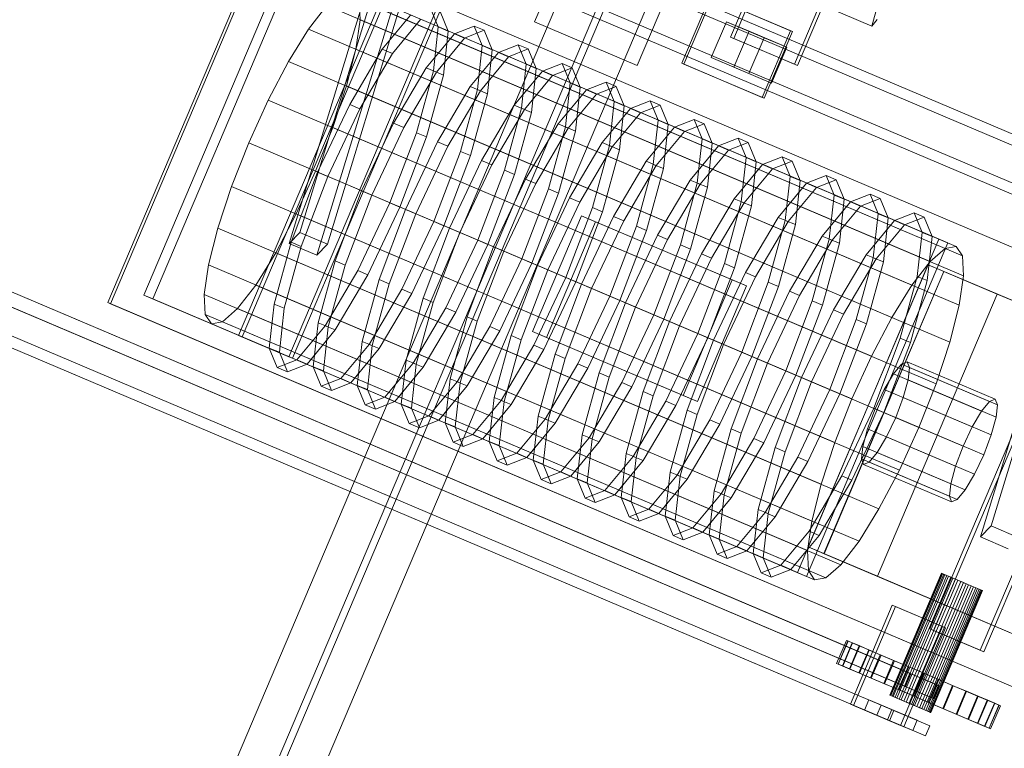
# Model space of a CAD drawing. Header units: millimetres. Extents: x -4738 to 65662, y -68080 to 6847.
# Tile 516 of 656: x 18324 to 19030, y -19393 to -18870. Entities that reach past the tile are written whole.
import ezdxf

# ---------------------------------------------------------------- set-up
doc = ezdxf.new("R2010")
doc.units = ezdxf.units.MM
doc.layers.add('superior_C10', color=7, linetype='Continuous', lineweight=0)

msp = doc.modelspace()

# ---------------------------------------------------------------- linework, layer by layer
at = {"layer": 'superior_C10'}
for p, q in [((19405.667, -17218.263), (18366.275, -19666.785)), ((19430.981, -17229.008), (18391.588, -19677.531)), ((18396.191, -19679.485), (19435.583, -17230.962)), ((18421.504, -19690.23), (19460.897, -17241.708)), ((18834.018, -18882.177), (19166.155, -18099.755)), ((19168.37, -18100.695), (18836.233, -18883.117)), ((19211.967, -18119.202), (18879.83, -18901.624)), ((18882.045, -18902.564), (19214.181, -18120.142)), ((19677.734, -19224.037), (18595.562, -18764.657)), ((19686.961, -19227.954), (18604.789, -18768.574)), ((19713.86, -19247.52), (18596.626, -18773.257)), ((19715.097, -19248.046), (18597.863, -18773.782)), ((18481.01, -19096.26), (18615.819, -18778.688)), ((18618.402, -18779.785), (18483.594, -19097.356)), ((18598.255, -18781.948), (18524.927, -19022.413)), ((19713.719, -19239.313), (18631.547, -18779.933)), ((19721.1, -19242.446), (18638.929, -18783.067)), ((18590.651, -18789.88), (18517.323, -19030.344)), ((18544.766, -19030.835), (18618.095, -18790.37)), ((18651.891, -18794.001), (18517.083, -19111.572)), ((18519.666, -19112.669), (18654.475, -18795.098)), ((18610.491, -18798.302), (18537.162, -19038.766)), ((19704.092, -19270.533), (18586.858, -18796.269)), ((18588.095, -18796.795), (19705.329, -19271.058)), ((18693.298, -18871.329), (18724.558, -18797.689)), ((18387.183, -19072.726), (18500.5, -18805.781)), ((18500.5, -18805.781), (19185.875, -19096.722)), ((19662.104, -19260.857), (18579.932, -18801.477)), ((18589.159, -18805.394), (19671.331, -19264.774)), ((18502.345, -18806.565), (18389.028, -19073.509)), ((19187.72, -19097.505), (18502.345, -18806.565)), ((19698.089, -19276.132), (18615.917, -18816.753)), ((18623.299, -18819.886), (19705.47, -19279.266)), ((18412.925, -19067.358), (18514.52, -18828.029)), ((18520.979, -18830.77), (18419.384, -19070.1)), ((18514.52, -18828.029), (18983.461, -19027.093)), ((18989.92, -19029.835), (18520.979, -18830.77)), ((18798.198, -18828.949), (18766.938, -18902.588)), ((18987.934, -19033.804), (18555.065, -18850.052)), ((18995.874, -19032.362), (18563.005, -18848.61)), ((18568.195, -18869.734), (18567.483, -18855.324)), ((19000.352, -19039.075), (18567.483, -18855.324)), ((18798.959, -18900.972), (18819.278, -18853.106)), ((18820.754, -18853.733), (18800.435, -18901.599)), ((18819.278, -18853.106), (18876.994, -18877.606)), ((18878.47, -18878.233), (18820.754, -18853.733)), ((18544.205, -18859.551), (18531.163, -18876.458)), ((18977.073, -19043.302), (18544.205, -18859.551)), ((18624.211, -18874.904), (18618.472, -18860.858)), ((18935.328, -18874.277), (18892.062, -18855.854)), ((18604.381, -18866.487), (18584.083, -18890.934)), ((18625.687, -18863.92), (18631.426, -18877.967)), ((18938.339, -18863.096), (18935.328, -18874.277)), ((18531.163, -18876.458), (18516.831, -18899.623)), ((18964.032, -19060.21), (18531.163, -18876.458)), ((18565.091, -18890.86), (18568.195, -18869.734)), ((19001.063, -19053.486), (18568.195, -18869.734)), ((18591.298, -18893.996), (18611.596, -18869.549)), ((18620.724, -18906.488), (18624.211, -18874.904)), ((18631.426, -18877.967), (18624.211, -18874.904)), ((18650.035, -18874.256), (18635.944, -18879.885)), ((18655.774, -18888.303), (18650.035, -18874.256)), ((18657.25, -18877.319), (18650.035, -18874.256)), ((18766.938, -18902.588), (18693.298, -18871.329)), ((18820.086, -18896.904), (18831.027, -18871.13)), ((18831.027, -18871.13), (18858.081, -18882.614)), ((18831.027, -18871.13), (18847.283, -18878.031)), ((18935.328, -18874.277), (18939.087, -18869.641)), ((18635.944, -18879.885), (18615.646, -18904.332)), ((18622.861, -18907.395), (18643.159, -18882.948)), ((18631.426, -18877.967), (18627.939, -18909.55)), ((18643.159, -18882.948), (18635.944, -18879.885)), ((18643.159, -18882.948), (18657.25, -18877.319)), ((18657.25, -18877.319), (18662.989, -18891.365)), ((18879.83, -18901.624), (18834.018, -18882.177)), ((18836.233, -18883.117), (18834.018, -18882.177)), ((18836.233, -18883.117), (18882.045, -18902.564)), ((18847.283, -18878.031), (18836.342, -18903.805)), ((18858.081, -18882.614), (18847.14, -18908.388)), ((18874.337, -18889.515), (18847.283, -18878.031)), ((18876.994, -18877.606), (18856.675, -18925.472)), ((18874.337, -18889.515), (18858.081, -18882.614)), ((18858.151, -18926.099), (18878.47, -18878.233)), ((18878.47, -18878.233), (18876.994, -18877.606)), ((18652.288, -18919.886), (18655.774, -18888.303)), ((18662.989, -18891.365), (18655.774, -18888.303)), ((18681.599, -18887.655), (18667.508, -18893.284)), ((18687.338, -18901.701), (18681.599, -18887.655)), ((18688.813, -18890.717), (18681.599, -18887.655)), ((18863.396, -18915.289), (18874.337, -18889.515)), ((18558.382, -18917.262), (18565.091, -18890.86)), ((18584.083, -18890.934), (18560.668, -18930.477)), ((18997.959, -19074.612), (18565.091, -18890.86)), ((18567.883, -18933.54), (18591.298, -18893.996)), ((18591.298, -18893.996), (18584.083, -18890.934)), ((18667.508, -18893.284), (18647.21, -18917.731)), ((18654.424, -18920.793), (18674.722, -18896.346)), ((18662.989, -18891.365), (18659.502, -18922.949)), ((18674.722, -18896.346), (18667.508, -18893.284)), ((18674.722, -18896.346), (18688.813, -18890.717)), ((18688.813, -18890.717), (18694.552, -18904.764)), ((18847.14, -18908.388), (18820.086, -18896.904)), ((18836.342, -18903.805), (18820.086, -18896.904)), ((18516.831, -18899.623), (18502.183, -18927.467)), ((18949.699, -19083.375), (18516.831, -18899.623)), ((18615.646, -18904.332), (18592.232, -18943.876)), ((18622.861, -18907.395), (18615.646, -18904.332)), ((18683.851, -18933.285), (18687.338, -18901.701)), ((18694.552, -18904.764), (18687.338, -18901.701)), ((18694.552, -18904.764), (18691.065, -18936.347)), ((18713.162, -18901.053), (18699.071, -18906.682)), ((18706.286, -18909.745), (18720.377, -18904.116)), ((18718.901, -18915.1), (18713.162, -18901.053)), ((18720.377, -18904.116), (18713.162, -18901.053)), ((18720.377, -18904.116), (18726.116, -18918.163)), ((18856.675, -18925.472), (18798.959, -18900.972)), ((18800.435, -18901.599), (18798.959, -18900.972)), ((18800.435, -18901.599), (18858.151, -18926.099)), ((18836.342, -18903.805), (18863.396, -18915.289)), ((18879.83, -18901.624), (18882.045, -18902.564)), ((18599.446, -18946.938), (18622.861, -18907.395)), ((18608.542, -18950.8), (18620.724, -18906.488)), ((18627.939, -18909.55), (18615.757, -18953.862)), ((18627.939, -18909.55), (18620.724, -18906.488)), ((18699.071, -18906.682), (18678.773, -18931.129)), ((18685.988, -18934.192), (18706.286, -18909.745)), ((18706.286, -18909.745), (18699.071, -18906.682)), ((18847.14, -18908.388), (18863.396, -18915.289)), ((18548.528, -18947.14), (18558.382, -18917.262)), ((18991.251, -19101.014), (18558.382, -18917.262)), ((18647.21, -18917.731), (18623.795, -18957.274)), ((18654.424, -18920.793), (18647.21, -18917.731)), ((18715.414, -18946.683), (18718.901, -18915.1)), ((18726.116, -18918.163), (18718.901, -18915.1)), ((18726.116, -18918.163), (18722.629, -18949.746)), ((18744.725, -18914.452), (18730.634, -18920.081)), ((18737.849, -18923.143), (18751.94, -18917.515)), ((18750.464, -18928.499), (18744.725, -18914.452)), ((18751.94, -18917.515), (18744.725, -18914.452)), ((18751.94, -18917.515), (18757.679, -18931.561)), ((18631.01, -18960.337), (18654.424, -18920.793)), ((18640.106, -18964.198), (18652.288, -18919.886)), ((18659.502, -18922.949), (18647.32, -18967.261)), ((18659.502, -18922.949), (18652.288, -18919.886)), ((18730.634, -18920.081), (18710.336, -18944.528)), ((18717.551, -18947.59), (18737.849, -18923.143)), ((18737.849, -18923.143), (18730.634, -18920.081)), ((18856.675, -18925.472), (18858.151, -18926.099)), ((18502.183, -18927.467), (18488.218, -18958.091)), ((18935.051, -19111.219), (18502.183, -18927.467)), ((18560.668, -18930.477), (18537.702, -18979.097)), ((18567.883, -18933.54), (18560.668, -18930.477)), ((18678.773, -18931.129), (18655.358, -18970.673)), ((18685.988, -18934.192), (18678.773, -18931.129)), ((18746.978, -18960.082), (18750.464, -18928.499)), ((18757.679, -18931.561), (18750.464, -18928.499)), ((18757.679, -18931.561), (18754.192, -18963.145)), ((18776.289, -18927.851), (18762.198, -18933.479)), ((18769.412, -18936.542), (18783.503, -18930.913)), ((18782.028, -18941.897), (18776.289, -18927.851)), ((18783.503, -18930.913), (18776.289, -18927.851)), ((18783.503, -18930.913), (18789.242, -18944.96)), ((18544.916, -18982.16), (18567.883, -18933.54)), ((18662.573, -18973.735), (18685.988, -18934.192)), ((18671.669, -18977.597), (18683.851, -18933.285)), ((18691.065, -18936.347), (18678.884, -18980.659)), ((18691.065, -18936.347), (18683.851, -18933.285)), ((18762.198, -18933.479), (18741.9, -18957.926)), ((18749.114, -18960.989), (18769.412, -18936.542)), ((18769.412, -18936.542), (18762.198, -18933.479)), ((18536.198, -18978.459), (18548.528, -18947.14)), ((18981.396, -19130.892), (18548.528, -18947.14)), ((18592.232, -18943.876), (18569.265, -18992.496)), ((18576.48, -18995.558), (18599.446, -18946.938)), ((18599.446, -18946.938), (18592.232, -18943.876)), ((18710.336, -18944.528), (18686.922, -18984.071)), ((18703.232, -18990.995), (18715.414, -18946.683)), ((18717.551, -18947.59), (18710.336, -18944.528)), ((18722.629, -18949.746), (18715.414, -18946.683)), ((18793.761, -18946.878), (18773.463, -18971.325)), ((18778.541, -18973.481), (18782.028, -18941.897)), ((18789.242, -18944.96), (18782.028, -18941.897)), ((18789.242, -18944.96), (18785.755, -18976.543)), ((18807.852, -18941.249), (18793.761, -18946.878)), ((18800.976, -18949.94), (18793.761, -18946.878)), ((18800.976, -18949.94), (18815.067, -18944.312)), ((18813.591, -18955.296), (18807.852, -18941.249)), ((18815.067, -18944.312), (18807.852, -18941.249)), ((18815.067, -18944.312), (18820.806, -18958.358)), ((18962.603, -19338.718), (18049.524, -18951.118)), ((18963.382, -19339.049), (18050.303, -18951.449)), ((18589.52, -19001.094), (18608.542, -18950.8)), ((18615.757, -18953.862), (18596.735, -19004.157)), ((18615.757, -18953.862), (18608.542, -18950.8)), ((18694.136, -18987.134), (18717.551, -18947.59)), ((18722.629, -18949.746), (18710.447, -18994.058)), ((18780.678, -18974.388), (18800.976, -18949.94)), ((18045.617, -18960.323), (18958.696, -19347.923)), ((18959.475, -19348.254), (18046.396, -18960.653)), ((18488.218, -18958.091), (18475.888, -18989.41)), ((18921.086, -19141.843), (18488.218, -18958.091)), ((18623.795, -18957.274), (18600.828, -19005.894)), ((18608.043, -19008.957), (18631.01, -18960.337)), ((18631.01, -18960.337), (18623.795, -18957.274)), ((18741.9, -18957.926), (18718.485, -18997.47)), ((18725.7, -19000.533), (18749.114, -18960.989)), ((18734.796, -19004.394), (18746.978, -18960.082)), ((18749.114, -18960.989), (18741.9, -18957.926)), ((18754.192, -18963.145), (18746.978, -18960.082)), ((18825.324, -18960.276), (18805.026, -18984.724)), ((18810.104, -18986.879), (18813.591, -18955.296)), ((18820.806, -18958.358), (18813.591, -18955.296)), ((18820.806, -18958.358), (18817.319, -18989.942)), ((18839.415, -18954.648), (18825.324, -18960.276)), ((18832.539, -18963.339), (18825.324, -18960.276)), ((18832.539, -18963.339), (18846.63, -18957.71)), ((18845.154, -18968.694), (18839.415, -18954.648)), ((18846.63, -18957.71), (18839.415, -18954.648)), ((18846.63, -18957.71), (18852.369, -18971.757)), ((18982.303, -19347.08), (18082.501, -18965.116)), ((18983.515, -19347.595), (18083.713, -18965.631)), ((18621.084, -19014.493), (18640.106, -18964.198)), ((18647.32, -18967.261), (18628.298, -19017.555)), ((18647.32, -18967.261), (18640.106, -18964.198)), ((18754.192, -18963.145), (18742.01, -19007.456)), ((18812.241, -18987.786), (18832.539, -18963.339)), ((18870.979, -18968.046), (18856.888, -18973.675)), ((18876.718, -18982.093), (18870.979, -18968.046)), ((18878.193, -18971.109), (18870.979, -18968.046)), ((18078.593, -18974.321), (18978.395, -19356.285)), ((18979.608, -19356.8), (18079.806, -18974.836)), ((18655.358, -18970.673), (18632.392, -19019.293)), ((18639.606, -19022.355), (18662.573, -18973.735)), ((18662.573, -18973.735), (18655.358, -18970.673)), ((18773.463, -18971.325), (18750.048, -19010.869)), ((18757.263, -19013.931), (18780.678, -18974.388)), ((18766.359, -19017.792), (18778.541, -18973.481)), ((18780.678, -18974.388), (18773.463, -18971.325)), ((18785.755, -18976.543), (18778.541, -18973.481)), ((18856.888, -18973.675), (18836.59, -18998.122)), ((18841.668, -19000.278), (18845.154, -18968.694)), ((18852.369, -18971.757), (18845.154, -18968.694)), ((18852.369, -18971.757), (18848.882, -19003.34)), ((18864.102, -18976.738), (18856.888, -18973.675)), ((18864.102, -18976.738), (18878.193, -18971.109)), ((18878.193, -18971.109), (18883.932, -18985.155)), ((18942.012, -19361.482), (18034.127, -18976.086)), ((18537.702, -18979.097), (18518.679, -19029.392)), ((18522.233, -19009.083), (18536.198, -18978.459)), ((18525.894, -19032.454), (18544.916, -18982.16)), ((18969.066, -19162.211), (18536.198, -18978.459)), ((18544.916, -18982.16), (18537.702, -18979.097)), ((18652.647, -19027.891), (18671.669, -18977.597)), ((18678.884, -18980.659), (18659.861, -19030.954)), ((18678.884, -18980.659), (18671.669, -18977.597)), ((18785.755, -18976.543), (18773.574, -19020.855)), ((18843.804, -19001.185), (18864.102, -18976.738)), ((18873.231, -19013.676), (18876.718, -18982.093)), ((18883.932, -18985.155), (18876.718, -18982.093)), ((18902.542, -18981.445), (18888.451, -18987.074)), ((18908.281, -18995.491), (18902.542, -18981.445)), ((18909.757, -18984.507), (18902.542, -18981.445)), ((18031.001, -18983.45), (18938.886, -19368.845)), ((18475.888, -18989.41), (18466.033, -19019.288)), ((18908.756, -19173.162), (18475.888, -18989.41)), ((18686.922, -18984.071), (18663.955, -19032.691)), ((18671.17, -19035.754), (18694.136, -18987.134)), ((18694.136, -18987.134), (18686.922, -18984.071)), ((18805.026, -18984.724), (18781.612, -19024.267)), ((18788.826, -19027.33), (18812.241, -18987.786)), ((18797.922, -19031.191), (18810.104, -18986.879)), ((18812.241, -18987.786), (18805.026, -18984.724)), ((18817.319, -18989.942), (18810.104, -18986.879)), ((18888.451, -18987.074), (18868.153, -19011.521)), ((18883.932, -18985.155), (18880.445, -19016.739)), ((18895.666, -18990.136), (18888.451, -18987.074)), ((18895.666, -18990.136), (18909.757, -18984.507)), ((18909.757, -18984.507), (18915.496, -18998.554)), ((18977.006, -19306.809), (19111.814, -18989.237)), ((18976.892, -19376.288), (18069.007, -18990.893)), ((18569.265, -18992.496), (18550.243, -19042.79)), ((18557.457, -19045.853), (18576.48, -18995.558)), ((18576.48, -18995.558), (18569.265, -18992.496)), ((18684.21, -19041.29), (18703.232, -18990.995)), ((18710.447, -18994.058), (18691.425, -19044.352)), ((18710.447, -18994.058), (18703.232, -18990.995)), ((18817.319, -18989.942), (18805.137, -19034.254)), ((18875.368, -19014.583), (18895.666, -18990.136)), ((18904.794, -19027.075), (18908.281, -18995.491)), ((18915.496, -18998.554), (18908.281, -18995.491)), ((18934.105, -18994.843), (18920.014, -19000.472)), ((18939.844, -19008.89), (18934.105, -18994.843)), ((18941.32, -18997.906), (18934.105, -18994.843)), ((19114.398, -18990.334), (18979.589, -19307.905)), ((19094.25, -18992.497), (19020.922, -19232.962)), ((18973.767, -19383.652), (18065.882, -18998.257)), ((18566.554, -19049.714), (18589.52, -19001.094)), ((18596.735, -19004.157), (18589.52, -19001.094)), ((18718.485, -18997.47), (18695.518, -19046.09)), ((18702.733, -19049.153), (18725.7, -19000.533)), ((18725.7, -19000.533), (18718.485, -18997.47)), ((18836.59, -18998.122), (18813.175, -19037.666)), ((18820.39, -19040.728), (18843.804, -19001.185)), ((18829.486, -19044.59), (18841.668, -19000.278)), ((18843.804, -19001.185), (18836.59, -18998.122)), ((18848.882, -19003.34), (18836.7, -19047.652)), ((18848.882, -19003.34), (18841.668, -19000.278)), ((18920.014, -19000.472), (18899.716, -19024.919)), ((18906.931, -19027.982), (18927.229, -19003.535)), ((18915.496, -18998.554), (18912.009, -19030.137)), ((18927.229, -19003.535), (18920.014, -19000.472)), ((18927.229, -19003.535), (18941.32, -18997.906)), ((18941.32, -18997.906), (18947.059, -19011.953)), ((19086.646, -19000.429), (19013.318, -19240.893)), ((18507.585, -19036.927), (18522.233, -19009.083)), ((18955.102, -19192.835), (18522.233, -19009.083)), ((18596.735, -19004.157), (18573.768, -19052.777)), ((18600.828, -19005.894), (18581.806, -19056.189)), ((18589.021, -19059.251), (18608.043, -19008.957)), ((18608.043, -19008.957), (18600.828, -19005.894)), ((18691.762, -19093.382), (18726.929, -19010.537)), ((18715.774, -19054.688), (18734.796, -19004.394)), ((18742.01, -19007.456), (18722.988, -19057.751)), ((18726.929, -19010.537), (18835.146, -19056.475)), ((18726.929, -19010.537), (18737.079, -19014.846)), ((18742.01, -19007.456), (18734.796, -19004.394)), ((18936.358, -19040.473), (18939.844, -19008.89)), ((18947.059, -19011.953), (18939.844, -19008.89)), ((18965.669, -19008.242), (18951.578, -19013.871)), ((18971.408, -19022.289), (18965.669, -19008.242)), ((18972.883, -19011.305), (18965.669, -19008.242)), ((19147.886, -19004.55), (19013.078, -19322.121)), ((19015.661, -19323.218), (19150.47, -19005.647)), ((18598.117, -19063.113), (18621.084, -19014.493)), ((18628.298, -19017.555), (18605.331, -19066.175)), ((18628.298, -19017.555), (18621.084, -19014.493)), ((18737.079, -19014.846), (18701.911, -19097.69)), ((18750.048, -19010.869), (18727.082, -19059.489)), ((18734.296, -19062.551), (18757.263, -19013.931)), ((18845.296, -19060.784), (18737.079, -19014.846)), ((18747.337, -19068.087), (18766.359, -19017.792)), ((18757.263, -19013.931), (18750.048, -19010.869)), ((18773.574, -19020.855), (18766.359, -19017.792)), ((18868.153, -19011.521), (18844.738, -19051.064)), ((18851.953, -19054.127), (18875.368, -19014.583)), ((18861.049, -19057.988), (18873.231, -19013.676)), ((18875.368, -19014.583), (18868.153, -19011.521)), ((18880.445, -19016.739), (18868.264, -19061.051)), ((18880.445, -19016.739), (18873.231, -19013.676)), ((18951.578, -19013.871), (18931.28, -19038.318)), ((18938.494, -19041.38), (18958.792, -19016.933)), ((18947.059, -19011.953), (18943.572, -19043.536)), ((18958.792, -19016.933), (18951.578, -19013.871)), ((18958.792, -19016.933), (18972.883, -19011.305)), ((18972.883, -19011.305), (18978.622, -19025.351)), ((18466.033, -19019.288), (18459.325, -19045.69)), ((18898.902, -19203.04), (18466.033, -19019.288)), ((18524.927, -19022.413), (18517.323, -19030.344)), ((18544.766, -19030.835), (18524.927, -19022.413)), ((18632.392, -19019.293), (18613.369, -19069.587)), ((18620.584, -19072.65), (18639.606, -19022.355)), ((18639.606, -19022.355), (18632.392, -19019.293)), ((18773.574, -19020.855), (18754.551, -19071.149)), ((18781.612, -19024.267), (18758.645, -19072.887)), ((18788.826, -19027.33), (18781.612, -19024.267)), ((18899.716, -19024.919), (18876.302, -19064.463)), ((18906.931, -19027.982), (18899.716, -19024.919)), ((18967.921, -19053.872), (18971.408, -19022.289)), ((18978.622, -19025.351), (18971.408, -19022.289)), ((18518.679, -19029.392), (18506.498, -19073.703)), ((18517.323, -19030.344), (18537.162, -19038.766)), ((18525.894, -19032.454), (18518.679, -19029.392)), ((18537.162, -19038.766), (18544.766, -19030.835)), ((18629.68, -19076.511), (18652.647, -19027.891)), ((18659.861, -19030.954), (18636.895, -19079.574)), ((18659.861, -19030.954), (18652.647, -19027.891)), ((18765.86, -19075.95), (18788.826, -19027.33)), ((18778.9, -19081.485), (18797.922, -19031.191)), ((18805.137, -19034.254), (18797.922, -19031.191)), ((18983.461, -19027.093), (18881.866, -19266.422)), ((18883.516, -19067.525), (18906.931, -19027.982)), ((18888.325, -19269.164), (18989.92, -19029.835)), ((18892.612, -19071.387), (18904.794, -19027.075)), ((18912.009, -19030.137), (18899.827, -19074.449)), ((18912.009, -19030.137), (18904.794, -19027.075)), ((18978.622, -19025.351), (18975.135, -19056.934)), ((18989.92, -19029.835), (18983.461, -19027.093)), ((18493.252, -19060.092), (18507.585, -19036.927)), ((18940.454, -19220.679), (18507.585, -19036.927)), ((18513.712, -19076.766), (18525.894, -19032.454)), ((18663.955, -19032.691), (18644.933, -19082.986)), ((18652.147, -19086.048), (18671.17, -19035.754)), ((18671.17, -19035.754), (18663.955, -19032.691)), ((18805.137, -19034.254), (18786.115, -19084.548)), ((18813.175, -19037.666), (18790.208, -19086.286)), ((18820.39, -19040.728), (18813.175, -19037.666)), ((18931.28, -19038.318), (18907.865, -19077.861)), ((18938.494, -19041.38), (18931.28, -19038.318)), ((18977.073, -19043.302), (18987.934, -19033.804)), ((18987.934, -19033.804), (18995.874, -19032.362)), ((18995.874, -19032.362), (19000.352, -19039.075)), ((18459.325, -19045.69), (18456.221, -19066.816)), ((18892.194, -19229.442), (18459.325, -19045.69)), ((18550.243, -19042.79), (18538.061, -19087.102)), ((18545.275, -19090.165), (18557.457, -19045.853)), ((18557.457, -19045.853), (18550.243, -19042.79)), ((18661.244, -19089.91), (18684.21, -19041.29)), ((18691.425, -19044.352), (18668.458, -19092.972)), ((18695.518, -19046.09), (18676.496, -19096.384)), ((18691.425, -19044.352), (18684.21, -19041.29)), ((18702.733, -19049.153), (18695.518, -19046.09)), ((18797.423, -19089.348), (18820.39, -19040.728)), ((18810.464, -19094.884), (18829.486, -19044.59)), ((18836.7, -19047.652), (18829.486, -19044.59)), ((18889.681, -19248.012), (18975.646, -19045.503)), ((18915.08, -19080.924), (18938.494, -19041.38)), ((18924.176, -19084.785), (18936.358, -19040.473)), ((18943.572, -19043.536), (18931.39, -19087.848)), ((18943.572, -19043.536), (18936.358, -19040.473)), ((18964.032, -19060.21), (18977.073, -19043.302)), ((18975.646, -19045.503), (19156.008, -19122.066)), ((18975.646, -19045.503), (18987.088, -19050.36)), ((19000.352, -19039.075), (19001.063, -19053.486)), ((18543.139, -19089.258), (18566.554, -19049.714)), ((18573.768, -19052.777), (18550.353, -19092.32)), ((18573.768, -19052.777), (18566.554, -19049.714)), ((18683.711, -19099.447), (18702.733, -19049.153)), ((18836.7, -19047.652), (18817.678, -19097.947)), ((18844.738, -19051.064), (18821.772, -19099.684)), ((18851.953, -19054.127), (18844.738, -19051.064)), ((18900.938, -19252.791), (18986.903, -19050.282)), ((18987.088, -19050.36), (18901.123, -19252.869)), ((18986.903, -19050.282), (19167.265, -19126.845)), ((18986.903, -19050.282), (19025.287, -19066.575)), ((19167.449, -19126.923), (18987.088, -19050.36)), ((18480.211, -19077), (18493.252, -19060.092)), ((18926.121, -19243.844), (18493.252, -19060.092)), ((18581.806, -19056.189), (18569.624, -19100.501)), ((18576.839, -19103.563), (18589.021, -19059.251)), ((18589.021, -19059.251), (18581.806, -19056.189)), ((18692.807, -19103.308), (18715.774, -19054.688)), ((18722.988, -19057.751), (18700.021, -19106.371)), ((18727.082, -19059.489), (18708.059, -19109.783)), ((18722.988, -19057.751), (18715.774, -19054.688)), ((18734.296, -19062.551), (18727.082, -19059.489)), ((18835.146, -19056.475), (18799.979, -19139.32)), ((18828.986, -19102.747), (18851.953, -19054.127)), ((18845.296, -19060.784), (18835.146, -19056.475)), ((18842.027, -19108.283), (18861.049, -19057.988)), ((18868.264, -19061.051), (18861.049, -19057.988)), ((18949.699, -19083.375), (18964.032, -19060.21)), ((18955.739, -19098.184), (18967.921, -19053.872)), ((18975.135, -19056.934), (18962.954, -19101.246)), ((18975.135, -19056.934), (18967.921, -19053.872)), ((19001.063, -19053.486), (18997.959, -19074.612)), ((18456.221, -19066.816), (18456.932, -19081.226)), ((18889.09, -19250.568), (18456.221, -19066.816)), ((18574.702, -19102.656), (18598.117, -19063.113)), ((18605.331, -19066.175), (18581.917, -19105.719)), ((18605.331, -19066.175), (18598.117, -19063.113)), ((18715.274, -19112.845), (18734.296, -19062.551)), ((18810.128, -19143.628), (18845.296, -19060.784)), ((18868.264, -19061.051), (18849.241, -19111.345)), ((18876.302, -19064.463), (18853.335, -19113.083)), ((18883.516, -19067.525), (18876.302, -19064.463)), ((19025.287, -19066.575), (18939.322, -19269.085)), ((19205.649, -19143.139), (19025.287, -19066.575)), ((19072.558, -19363.666), (18387.183, -19072.726)), ((18389.028, -19073.509), (18387.183, -19072.726)), ((18389.028, -19073.509), (19074.403, -19364.449)), ((18881.866, -19266.422), (18412.925, -19067.358)), ((18419.384, -19070.1), (18412.925, -19067.358)), ((18419.384, -19070.1), (18888.325, -19269.164)), ((18506.498, -19073.703), (18503.011, -19105.287)), ((18513.712, -19076.766), (18506.498, -19073.703)), ((18613.369, -19069.587), (18601.188, -19113.899)), ((18608.402, -19116.962), (18620.584, -19072.65)), ((18620.584, -19072.65), (18613.369, -19069.587)), ((18724.37, -19116.707), (18747.337, -19068.087)), ((18754.551, -19071.149), (18731.585, -19119.769)), ((18758.645, -19072.887), (18739.623, -19123.182)), ((18754.551, -19071.149), (18747.337, -19068.087)), ((18765.86, -19075.95), (18758.645, -19072.887)), ((18860.55, -19116.145), (18883.516, -19067.525)), ((18873.59, -19121.681), (18892.612, -19071.387)), ((18899.827, -19074.449), (18892.612, -19071.387)), ((18456.932, -19081.226), (18461.41, -19087.94)), ((18889.801, -19264.978), (18456.932, -19081.226)), ((18469.35, -19086.498), (18480.211, -19077)), ((18913.08, -19260.751), (18480.211, -19077)), ((18510.225, -19108.349), (18513.712, -19076.766)), ((18606.266, -19116.055), (18629.68, -19076.511)), ((18636.895, -19079.574), (18613.48, -19119.117)), ((18636.895, -19079.574), (18629.68, -19076.511)), ((18746.837, -19126.244), (18765.86, -19075.95)), ((18899.827, -19074.449), (18880.805, -19124.744)), ((18907.865, -19077.861), (18884.898, -19126.481)), ((18892.113, -19129.544), (18915.08, -19080.924)), ((18915.08, -19080.924), (18907.865, -19077.861)), ((18997.959, -19074.612), (18991.251, -19101.014)), ((18461.41, -19087.94), (18469.35, -19086.498)), ((18461.41, -19087.94), (18894.279, -19271.691)), ((18902.219, -19270.25), (18469.35, -19086.498)), ((18538.061, -19087.102), (18534.574, -19118.685)), ((18545.275, -19090.165), (18538.061, -19087.102)), ((18644.933, -19082.986), (18632.751, -19127.298)), ((18639.965, -19130.36), (18652.147, -19086.048)), ((18652.147, -19086.048), (18644.933, -19082.986)), ((18755.934, -19130.105), (18778.9, -19081.485)), ((18786.115, -19084.548), (18763.148, -19133.168)), ((18790.208, -19086.286), (18771.186, -19136.58)), ((18786.115, -19084.548), (18778.9, -19081.485)), ((18797.423, -19089.348), (18790.208, -19086.286)), ((18905.154, -19135.08), (18924.176, -19084.785)), ((18931.39, -19087.848), (18912.368, -19138.142)), ((18931.39, -19087.848), (18924.176, -19084.785)), ((18935.051, -19111.219), (18949.699, -19083.375)), ((18522.841, -19113.705), (18543.139, -19089.258)), ((18550.353, -19092.32), (18530.055, -19116.767)), ((18541.789, -19121.748), (18545.275, -19090.165)), ((18550.353, -19092.32), (18543.139, -19089.258)), ((18637.829, -19129.453), (18661.244, -19089.91)), ((18668.458, -19092.972), (18645.043, -19132.516)), ((18668.458, -19092.972), (18661.244, -19089.91)), ((18799.979, -19139.32), (18691.762, -19093.382)), ((18701.911, -19097.69), (18691.762, -19093.382)), ((18778.401, -19139.643), (18797.423, -19089.348)), ((18787.497, -19143.504), (18810.464, -19094.884)), ((18817.678, -19097.947), (18810.464, -19094.884)), ((18517.083, -19111.572), (18481.01, -19096.26)), ((18483.594, -19097.356), (18481.01, -19096.26)), ((18483.594, -19097.356), (18519.666, -19112.669)), ((18569.624, -19100.501), (18566.137, -19132.084)), ((18576.839, -19103.563), (18569.624, -19100.501)), ((18676.496, -19096.384), (18664.314, -19140.696)), ((18671.529, -19143.759), (18683.711, -19099.447)), ((18683.711, -19099.447), (18676.496, -19096.384)), ((18701.911, -19097.69), (18810.128, -19143.628)), ((18817.678, -19097.947), (18794.711, -19146.566)), ((18821.772, -19099.684), (18802.75, -19149.979)), ((18828.986, -19102.747), (18821.772, -19099.684)), ((18936.717, -19148.478), (18955.739, -19098.184)), ((18962.954, -19101.246), (18943.931, -19151.541)), ((18962.954, -19101.246), (18955.739, -19098.184)), ((18991.251, -19101.014), (18981.396, -19130.892)), ((18503.011, -19105.287), (18508.75, -19119.333)), ((18510.225, -19108.349), (18503.011, -19105.287)), ((18515.964, -19122.396), (18510.225, -19108.349)), ((18554.404, -19127.103), (18574.702, -19102.656)), ((18581.917, -19105.719), (18561.619, -19130.166)), ((18573.352, -19135.147), (18576.839, -19103.563)), ((18581.917, -19105.719), (18574.702, -19102.656)), ((18669.392, -19142.852), (18692.807, -19103.308)), ((18700.021, -19106.371), (18676.607, -19145.914)), ((18700.021, -19106.371), (18692.807, -19103.308)), ((18809.964, -19153.041), (18828.986, -19102.747)), ((18819.06, -19156.903), (18842.027, -19108.283)), ((18849.241, -19111.345), (18842.027, -19108.283)), ((18508.75, -19119.333), (18522.841, -19113.705)), ((18530.055, -19116.767), (18515.964, -19122.396)), ((18517.083, -19111.572), (18519.666, -19112.669)), ((18530.055, -19116.767), (18522.841, -19113.705)), ((18585.968, -19140.502), (18606.266, -19116.055)), ((18601.188, -19113.899), (18597.701, -19145.483)), ((18608.402, -19116.962), (18601.188, -19113.899)), ((18613.48, -19119.117), (18606.266, -19116.055)), ((18708.059, -19109.783), (18695.878, -19154.095)), ((18700.956, -19156.25), (18724.37, -19116.707)), ((18703.092, -19157.157), (18715.274, -19112.845)), ((18715.274, -19112.845), (18708.059, -19109.783)), ((18731.585, -19119.769), (18724.37, -19116.707)), ((18849.241, -19111.345), (18826.275, -19159.965)), ((18853.335, -19113.083), (18834.313, -19163.377)), ((18841.527, -19166.44), (18860.55, -19116.145)), ((18860.55, -19116.145), (18853.335, -19113.083)), ((18921.086, -19141.843), (18935.051, -19111.219)), ((18960.706, -19115.207), (18956.692, -19116.811)), ((18962.341, -19119.209), (18960.706, -19115.207)), ((19023.833, -19142.004), (18960.706, -19115.207)), ((18508.75, -19119.333), (18515.964, -19122.396)), ((18534.574, -19118.685), (18540.313, -19132.732)), ((18541.789, -19121.748), (18534.574, -19118.685)), ((18547.528, -19135.794), (18541.789, -19121.748)), ((18613.48, -19119.117), (18593.182, -19143.564)), ((18604.915, -19148.545), (18608.402, -19116.962)), ((18731.585, -19119.769), (18708.17, -19159.313)), ((18739.623, -19123.182), (18727.441, -19167.493)), ((18746.837, -19126.244), (18739.623, -19123.182)), ((18850.624, -19170.301), (18873.59, -19121.681)), ((18880.805, -19124.744), (18873.59, -19121.681)), ((18950.909, -19123.776), (18944.238, -19135.042)), ((18956.692, -19116.811), (18950.909, -19123.776)), ((19014.036, -19150.573), (18950.909, -19123.776)), ((19019.819, -19143.608), (18956.692, -19116.811)), ((18961.348, -19128.207), (18962.341, -19119.209)), ((19025.468, -19146.006), (18962.341, -19119.209)), ((18540.313, -19132.732), (18554.404, -19127.103)), ((18561.619, -19130.166), (18547.528, -19135.794)), ((18561.619, -19130.166), (18554.404, -19127.103)), ((18617.531, -19153.9), (18637.829, -19129.453)), ((18632.751, -19127.298), (18629.264, -19158.881)), ((18639.965, -19130.36), (18632.751, -19127.298)), ((18636.479, -19161.944), (18639.965, -19130.36)), ((18645.043, -19132.516), (18637.829, -19129.453)), ((18732.519, -19169.649), (18755.934, -19130.105)), ((18734.655, -19170.556), (18746.837, -19126.244)), ((18763.148, -19133.168), (18755.934, -19130.105)), ((18880.805, -19124.744), (18857.838, -19173.364)), ((18884.898, -19126.481), (18865.876, -19176.776)), ((18873.091, -19179.838), (18892.113, -19129.544)), ((18892.113, -19129.544), (18884.898, -19126.481)), ((18957.877, -19140.831), (18961.348, -19128.207)), ((19024.475, -19155.004), (18961.348, -19128.207)), ((18981.396, -19130.892), (18969.066, -19162.211)), ((18540.313, -19132.732), (18547.528, -19135.794)), ((18566.137, -19132.084), (18571.876, -19146.131)), ((18573.352, -19135.147), (18566.137, -19132.084)), ((18579.091, -19149.193), (18573.352, -19135.147)), ((18645.043, -19132.516), (18624.745, -19156.963)), ((18763.148, -19133.168), (18739.733, -19172.712)), ((18771.186, -19136.58), (18759.004, -19180.892)), ((18778.401, -19139.643), (18771.186, -19136.58)), ((18882.187, -19183.7), (18905.154, -19135.08)), ((18912.368, -19138.142), (18905.154, -19135.08)), ((18944.238, -19135.042), (18937.695, -19148.893)), ((19007.365, -19161.839), (18944.238, -19135.042)), ((18571.876, -19146.131), (18585.968, -19140.502)), ((18593.182, -19143.564), (18579.091, -19149.193)), ((18593.182, -19143.564), (18585.968, -19140.502)), ((18649.094, -19167.299), (18669.392, -19142.852)), ((18664.314, -19140.696), (18660.827, -19172.28)), ((18671.529, -19143.759), (18664.314, -19140.696)), ((18668.042, -19175.342), (18671.529, -19143.759)), ((18676.607, -19145.914), (18669.392, -19142.852)), ((18764.082, -19183.048), (18787.497, -19143.504)), ((18766.219, -19183.955), (18778.401, -19139.643)), ((18794.711, -19146.566), (18787.497, -19143.504)), ((18799.979, -19139.32), (18810.128, -19143.628)), ((18912.368, -19138.142), (18889.401, -19186.762)), ((18908.756, -19173.162), (18921.086, -19141.843)), ((18952.458, -19155.16), (18957.877, -19140.831)), ((19021.004, -19167.629), (18957.877, -19140.831)), ((19014.036, -19150.573), (19019.819, -19143.608)), ((19019.819, -19143.608), (19023.833, -19142.004)), ((19023.833, -19142.004), (19025.468, -19146.006)), ((18571.876, -19146.131), (18579.091, -19149.193)), ((18597.701, -19145.483), (18603.44, -19159.529)), ((18604.915, -19148.545), (18597.701, -19145.483)), ((18610.654, -19162.592), (18604.915, -19148.545)), ((18676.607, -19145.914), (18656.309, -19170.361)), ((18794.711, -19146.566), (18771.297, -19186.11)), ((18802.75, -19149.979), (18790.568, -19194.291)), ((18809.964, -19153.041), (18802.75, -19149.979)), ((18913.75, -19197.098), (18936.717, -19148.478)), ((18943.931, -19151.541), (18920.965, -19200.161)), ((18937.695, -19148.893), (18932.275, -19163.222)), ((18943.931, -19151.541), (18936.717, -19148.478)), ((19000.822, -19175.691), (18937.695, -19148.893)), ((19007.365, -19161.839), (19014.036, -19150.573)), ((19025.468, -19146.006), (19024.475, -19155.004)), ((18603.44, -19159.529), (18617.531, -19153.9)), ((18624.745, -19156.963), (18610.654, -19162.592)), ((18624.745, -19156.963), (18617.531, -19153.9)), ((18629.264, -19158.881), (18635.003, -19172.928)), ((18636.479, -19161.944), (18629.264, -19158.881)), ((18680.658, -19180.698), (18700.956, -19156.25)), ((18695.878, -19154.095), (18692.391, -19185.678)), ((18703.092, -19157.157), (18695.878, -19154.095)), ((18699.605, -19188.741), (18703.092, -19157.157)), ((18708.17, -19159.313), (18700.956, -19156.25)), ((18795.646, -19196.446), (18819.06, -19156.903)), ((18797.782, -19197.353), (18809.964, -19153.041)), ((18826.275, -19159.965), (18819.06, -19156.903)), ((18945.915, -19169.012), (18952.458, -19155.16)), ((19015.585, -19181.957), (18952.458, -19155.16)), ((19024.475, -19155.004), (19021.004, -19167.629)), ((18603.44, -19159.529), (18610.654, -19162.592)), ((18642.218, -19175.99), (18636.479, -19161.944)), ((18708.17, -19159.313), (18687.872, -19183.76)), ((18826.275, -19159.965), (18802.86, -19199.509)), ((18834.313, -19163.377), (18822.131, -19207.689)), ((18841.527, -19166.44), (18834.313, -19163.377)), ((18932.275, -19163.222), (18928.805, -19175.847)), ((18995.402, -19190.019), (18932.275, -19163.222)), ((18969.066, -19162.211), (18955.102, -19192.835)), ((19000.822, -19175.691), (19007.365, -19161.839)), ((18635.003, -19172.928), (18649.094, -19167.299)), ((18635.003, -19172.928), (18642.218, -19175.99)), ((18656.309, -19170.361), (18642.218, -19175.99)), ((18656.309, -19170.361), (18649.094, -19167.299)), ((18660.827, -19172.28), (18666.566, -19186.326)), ((18668.042, -19175.342), (18660.827, -19172.28)), ((18712.221, -19194.096), (18732.519, -19169.649)), ((18739.733, -19172.712), (18719.435, -19197.159)), ((18727.441, -19167.493), (18723.954, -19199.077)), ((18734.655, -19170.556), (18727.441, -19167.493)), ((18731.169, -19202.139), (18734.655, -19170.556)), ((18739.733, -19172.712), (18732.519, -19169.649)), ((18827.209, -19209.845), (18850.624, -19170.301)), ((18829.345, -19210.752), (18841.527, -19166.44)), ((18857.838, -19173.364), (18850.624, -19170.301)), ((18898.902, -19203.04), (18908.756, -19173.162)), ((18939.244, -19180.278), (18945.915, -19169.012)), ((19009.041, -19195.809), (18945.915, -19169.012)), ((19021.004, -19167.629), (19015.585, -19181.957)), ((18673.781, -19189.389), (18668.042, -19175.342)), ((18857.838, -19173.364), (18834.423, -19212.907)), ((18865.876, -19176.776), (18853.694, -19221.088)), ((18860.909, -19224.15), (18873.091, -19179.838)), ((18873.091, -19179.838), (18865.876, -19176.776)), ((18928.805, -19175.847), (18927.811, -19184.845)), ((18991.932, -19202.644), (18928.805, -19175.847)), ((18933.461, -19187.243), (18939.244, -19180.278)), ((19002.371, -19207.075), (18939.244, -19180.278)), ((18995.402, -19190.019), (19000.822, -19175.691)), ((18666.566, -19186.326), (18680.658, -19180.698)), ((18666.566, -19186.326), (18673.781, -19189.389)), ((18687.872, -19183.76), (18673.781, -19189.389)), ((18687.872, -19183.76), (18680.658, -19180.698)), ((18692.391, -19185.678), (18698.13, -19199.725)), ((18699.605, -19188.741), (18692.391, -19185.678)), ((18743.784, -19207.495), (18764.082, -19183.048)), ((18771.297, -19186.11), (18750.999, -19210.557)), ((18759.004, -19180.892), (18755.518, -19212.475)), ((18766.219, -19183.955), (18759.004, -19180.892)), ((18762.732, -19215.538), (18766.219, -19183.955)), ((18771.297, -19186.11), (18764.082, -19183.048)), ((18858.772, -19223.243), (18882.187, -19183.7)), ((18889.401, -19186.762), (18865.987, -19226.306)), ((18889.401, -19186.762), (18882.187, -19183.7)), ((18927.811, -19184.845), (18929.446, -19188.847)), ((18990.938, -19211.642), (18927.811, -19184.845)), ((18929.446, -19188.847), (18933.461, -19187.243)), ((18996.588, -19214.04), (18933.461, -19187.243)), ((19015.585, -19181.957), (19009.041, -19195.809)), ((18698.13, -19199.725), (18712.221, -19194.096)), ((18705.344, -19202.787), (18699.605, -19188.741)), ((18719.435, -19197.159), (18712.221, -19194.096)), ((18790.568, -19194.291), (18787.081, -19225.874)), ((18797.782, -19197.353), (18790.568, -19194.291)), ((18929.446, -19188.847), (18992.573, -19215.644)), ((18955.102, -19192.835), (18940.454, -19220.679)), ((18991.932, -19202.644), (18995.402, -19190.019)), ((18698.13, -19199.725), (18705.344, -19202.787)), ((18719.435, -19197.159), (18705.344, -19202.787)), ((18723.954, -19199.077), (18729.693, -19213.123)), ((18731.169, -19202.139), (18723.954, -19199.077)), ((18775.348, -19220.893), (18795.646, -19196.446)), ((18802.86, -19199.509), (18782.562, -19223.956)), ((18794.295, -19228.936), (18797.782, -19197.353)), ((18802.86, -19199.509), (18795.646, -19196.446)), ((18890.336, -19236.642), (18913.75, -19197.098)), ((18920.965, -19200.161), (18897.55, -19239.704)), ((18920.965, -19200.161), (18913.75, -19197.098)), ((19009.041, -19195.809), (19002.371, -19207.075)), ((18729.693, -19213.123), (18743.784, -19207.495)), ((18736.908, -19216.186), (18731.169, -19202.139)), ((18750.999, -19210.557), (18743.784, -19207.495)), ((18822.131, -19207.689), (18818.644, -19239.273)), ((18829.345, -19210.752), (18822.131, -19207.689)), ((18892.194, -19229.442), (18898.902, -19203.04)), ((18990.938, -19211.642), (18991.932, -19202.644)), ((19002.371, -19207.075), (18996.588, -19214.04)), ((18729.693, -19213.123), (18736.908, -19216.186)), ((18750.999, -19210.557), (18736.908, -19216.186)), ((18755.518, -19212.475), (18761.256, -19226.522)), ((18762.732, -19215.538), (18755.518, -19212.475)), ((18768.471, -19229.584), (18762.732, -19215.538)), ((18806.911, -19234.292), (18827.209, -19209.845)), ((18834.423, -19212.907), (18814.125, -19237.354)), ((18825.859, -19242.335), (18829.345, -19210.752)), ((18834.423, -19212.907), (18827.209, -19209.845)), ((18992.573, -19215.644), (18990.938, -19211.642)), ((18996.588, -19214.04), (18992.573, -19215.644)), ((18761.256, -19226.522), (18775.348, -19220.893)), ((18782.562, -19223.956), (18775.348, -19220.893)), ((18853.694, -19221.088), (18850.208, -19252.671)), ((18860.909, -19224.15), (18853.694, -19221.088)), ((18940.454, -19220.679), (18926.121, -19243.844)), ((18761.256, -19226.522), (18768.471, -19229.584)), ((18782.562, -19223.956), (18768.471, -19229.584)), ((18787.081, -19225.874), (18792.82, -19239.921)), ((18794.295, -19228.936), (18787.081, -19225.874)), ((18800.034, -19242.983), (18794.295, -19228.936)), ((18838.474, -19247.69), (18858.772, -19223.243)), ((18865.987, -19226.306), (18845.689, -19250.753)), ((18857.422, -19255.734), (18860.909, -19224.15)), ((18865.987, -19226.306), (18858.772, -19223.243)), ((18889.09, -19250.568), (18892.194, -19229.442)), ((18792.82, -19239.921), (18806.911, -19234.292)), ((18814.125, -19237.354), (18806.911, -19234.292)), ((18870.038, -19261.089), (18890.336, -19236.642)), ((18897.55, -19239.704), (18890.336, -19236.642)), ((19020.922, -19232.962), (19013.318, -19240.893)), ((19040.762, -19241.384), (19020.922, -19232.962)), ((18792.82, -19239.921), (18800.034, -19242.983)), ((18814.125, -19237.354), (18800.034, -19242.983)), ((18818.644, -19239.273), (18824.383, -19253.319)), ((18825.859, -19242.335), (18818.644, -19239.273)), ((18831.598, -19256.382), (18825.859, -19242.335)), ((18897.55, -19239.704), (18877.252, -19264.151)), ((18926.121, -19243.844), (18913.08, -19260.751)), ((19013.318, -19240.893), (19033.158, -19249.315)), ((18824.383, -19253.319), (18838.474, -19247.69)), ((18845.689, -19250.753), (18831.598, -19256.382)), ((18845.689, -19250.753), (18838.474, -19247.69)), ((18889.801, -19264.978), (18889.09, -19250.568)), ((19070.043, -19324.576), (18889.681, -19248.012)), ((18901.123, -19252.869), (18889.681, -19248.012)), ((18824.383, -19253.319), (18831.598, -19256.382)), ((18850.208, -19252.671), (18855.946, -19266.718)), ((18857.422, -19255.734), (18850.208, -19252.671)), ((18863.161, -19269.78), (18857.422, -19255.734)), ((19081.3, -19329.354), (18900.938, -19252.791)), ((18939.322, -19269.085), (18900.938, -19252.791)), ((18901.123, -19252.869), (19081.485, -19329.432)), ((18855.946, -19266.718), (18870.038, -19261.089)), ((18877.252, -19264.151), (18863.161, -19269.78)), ((18877.252, -19264.151), (18870.038, -19261.089)), ((18894.279, -19271.691), (18889.801, -19264.978)), ((18913.08, -19260.751), (18902.219, -19270.25)), ((18855.946, -19266.718), (18863.161, -19269.78)), ((18881.866, -19266.422), (18888.325, -19269.164)), ((18902.219, -19270.25), (18894.279, -19271.691)), ((18939.322, -19269.085), (19119.684, -19345.648)), ((18985.388, -19266.912), (18948.267, -19354.36)), ((18948.54, -19354.475), (18985.661, -19267.028)), ((18986.118, -19267.222), (18948.997, -19354.669)), ((18986.917, -19267.561), (18949.796, -19355.009)), ((18987.799, -19267.936), (18950.678, -19355.383)), ((18989.07, -19268.475), (18951.949, -19355.923)), ((18990.318, -19269.005), (18953.197, -19356.452)), ((18991.975, -19269.708), (18954.854, -19357.156)), ((18993.503, -19270.357), (18956.382, -19357.805)), ((18995.433, -19271.176), (18958.311, -19358.623)), ((18997.137, -19271.9), (18960.016, -19359.347)), ((18985.388, -19266.912), (18986.118, -19267.222)), ((18985.661, -19267.028), (18985.388, -19266.912)), ((18986.917, -19267.561), (18985.661, -19267.028)), ((18986.118, -19267.222), (18987.799, -19267.936)), ((18989.07, -19268.475), (18986.917, -19267.561)), ((18987.799, -19267.936), (18990.318, -19269.005)), ((18991.975, -19269.708), (18989.07, -19268.475)), ((18990.318, -19269.005), (18993.503, -19270.357)), ((18995.433, -19271.176), (18991.975, -19269.708)), ((18993.503, -19270.357), (18997.137, -19271.9)), ((18999.207, -19272.779), (18995.433, -19271.176)), ((18997.137, -19271.9), (19000.972, -19273.528)), ((18999.207, -19272.779), (18962.086, -19360.226)), ((19000.972, -19273.528), (18963.851, -19360.975)), ((19003.043, -19274.407), (18965.921, -19361.854)), ((19004.747, -19275.13), (18967.626, -19362.578)), ((19006.676, -19275.949), (18969.555, -19363.396)), ((19008.205, -19276.598), (18971.084, -19364.045)), ((19009.861, -19277.301), (18972.74, -19364.748)), ((19011.11, -19277.831), (18973.988, -19365.278)), ((19012.381, -19278.371), (18975.259, -19365.818)), ((19013.263, -19278.745), (18976.142, -19366.192)), ((19014.062, -19279.084), (18976.941, -19366.532)), ((19003.043, -19274.407), (18999.207, -19272.779)), ((19000.972, -19273.528), (19004.747, -19275.13)), ((19006.676, -19275.949), (19003.043, -19274.407)), ((19004.747, -19275.13), (19008.205, -19276.598)), ((19009.861, -19277.301), (19006.676, -19275.949)), ((19008.205, -19276.598), (19011.11, -19277.831)), ((19012.381, -19278.371), (19009.861, -19277.301)), ((19011.11, -19277.831), (19013.263, -19278.745)), ((19014.062, -19279.084), (19012.381, -19278.371)), ((19013.263, -19278.745), (19014.519, -19279.278)), ((19014.791, -19279.394), (19014.062, -19279.084)), ((19014.519, -19279.278), (18977.398, -19366.726)), ((19014.791, -19279.394), (18977.67, -19366.841)), ((19014.519, -19279.278), (19014.791, -19279.394)), ((18919.892, -19360.783), (18949.979, -19289.904)), ((18952.194, -19290.844), (18922.106, -19361.723)), ((18949.979, -19289.904), (18986.052, -19305.217)), ((18949.979, -19289.904), (18952.194, -19290.844)), ((18988.266, -19306.157), (18952.194, -19290.844)), ((18986.052, -19305.217), (18955.964, -19376.095)), ((18958.179, -19377.035), (18988.266, -19306.157)), ((19013.078, -19322.121), (18977.006, -19306.809)), ((18979.589, -19307.905), (18977.006, -19306.809)), ((18988.266, -19306.157), (18986.052, -19305.217)), ((18979.589, -19307.905), (19015.661, -19323.218)), ((18917.118, -19315.064), (18910.084, -19331.633)), ((18918.12, -19315.489), (18911.086, -19332.058)), ((18911.205, -19332.109), (18918.238, -19315.54)), ((18921.206, -19316.799), (18914.172, -19333.368)), ((18921.438, -19316.898), (18914.405, -19333.467)), ((18917.118, -19315.064), (18918.12, -19315.489)), ((18918.238, -19315.54), (18917.118, -19315.064)), ((18918.12, -19315.489), (18921.206, -19316.799)), ((18921.438, -19316.898), (18918.238, -19315.54)), ((18926.257, -19318.943), (18919.223, -19335.512)), ((18926.594, -19319.087), (18919.561, -19335.656)), ((18921.206, -19316.799), (18926.257, -19318.943)), ((18926.594, -19319.087), (18921.438, -19316.898)), ((18926.257, -19318.943), (18933.079, -19321.84)), ((18933.509, -19322.022), (18926.594, -19319.087)), ((18933.079, -19321.84), (18926.046, -19338.409)), ((18933.509, -19322.022), (18926.475, -19338.591)), ((18933.079, -19321.84), (18941.411, -19325.376)), ((18941.916, -19325.591), (18933.509, -19322.022)), ((18941.411, -19325.376), (18934.377, -19341.945)), ((18941.916, -19325.591), (18934.882, -19342.159)), ((18941.411, -19325.376), (18950.931, -19329.418)), ((18951.492, -19329.656), (18941.916, -19325.591)), ((19013.078, -19322.121), (19015.661, -19323.218)), ((18911.086, -19332.058), (18910.084, -19331.633)), ((18910.084, -19331.633), (18911.205, -19332.109)), ((18914.172, -19333.368), (18911.086, -19332.058)), ((18911.205, -19332.109), (18914.405, -19333.467)), ((18919.223, -19335.512), (18914.172, -19333.368)), ((18914.405, -19333.467), (18919.561, -19335.656)), ((18926.046, -19338.409), (18919.223, -19335.512)), ((18919.561, -19335.656), (18926.475, -19338.591)), ((18950.931, -19329.418), (18943.898, -19345.987)), ((18951.492, -19329.656), (18944.458, -19346.225)), ((18950.931, -19329.418), (18961.274, -19333.808)), ((18961.87, -19334.061), (18951.492, -19329.656)), ((18961.274, -19333.808), (18954.241, -19350.377)), ((18961.87, -19334.061), (18954.836, -19350.63)), ((18961.274, -19333.808), (18972.043, -19338.38)), ((18972.65, -19338.637), (18961.87, -19334.061)), ((18934.377, -19341.945), (18926.046, -19338.409)), ((18926.475, -19338.591), (18934.882, -19342.159)), ((18943.898, -19345.987), (18934.377, -19341.945)), ((18934.882, -19342.159), (18944.458, -19346.225)), ((18962.603, -19338.718), (18958.696, -19347.923)), ((18959.475, -19348.254), (18963.382, -19339.049)), ((18963.382, -19339.049), (18962.603, -19338.718)), ((18972.043, -19338.38), (18965.01, -19354.949)), ((18972.65, -19338.637), (18965.617, -19355.206)), ((18972.043, -19338.38), (18982.824, -19342.956)), ((18983.419, -19343.209), (18972.65, -19338.637)), ((18954.241, -19350.377), (18943.898, -19345.987)), ((18944.458, -19346.225), (18954.836, -19350.63)), ((18958.696, -19347.923), (18959.475, -19348.254)), ((18982.824, -19342.956), (18975.79, -19359.525)), ((18983.419, -19343.209), (18976.386, -19359.778)), ((18982.303, -19347.08), (18978.395, -19356.285)), ((18979.608, -19356.8), (18983.515, -19347.595)), ((18983.515, -19347.595), (18982.303, -19347.08)), ((18982.824, -19342.956), (18993.202, -19347.361)), ((18993.762, -19347.599), (18983.419, -19343.209)), ((18993.202, -19347.361), (18986.168, -19363.93)), ((18993.762, -19347.599), (18986.729, -19364.168)), ((18993.202, -19347.361), (19002.778, -19351.427)), ((19003.283, -19351.641), (18993.762, -19347.599)), ((18948.997, -19354.669), (18948.267, -19354.36)), ((18948.267, -19354.36), (18948.54, -19354.475)), ((18948.54, -19354.475), (18949.796, -19355.009)), ((18950.678, -19355.383), (18948.997, -19354.669)), ((18949.796, -19355.009), (18951.949, -19355.923)), ((18953.197, -19356.452), (18950.678, -19355.383)), ((18951.949, -19355.923), (18954.854, -19357.156)), ((18956.382, -19357.805), (18953.197, -19356.452)), ((18965.01, -19354.949), (18954.241, -19350.377)), ((18954.836, -19350.63), (18965.617, -19355.206)), ((18975.79, -19359.525), (18965.01, -19354.949)), ((18965.617, -19355.206), (18976.386, -19359.778)), ((18978.395, -19356.285), (18979.608, -19356.8)), ((19002.778, -19351.427), (18995.745, -19367.995)), ((19003.283, -19351.641), (18996.249, -19368.21)), ((19002.778, -19351.427), (19011.185, -19354.995)), ((19011.614, -19355.177), (19003.283, -19351.641)), ((19011.185, -19354.995), (19004.151, -19371.564)), ((19011.614, -19355.177), (19004.581, -19371.746)), ((19011.185, -19354.995), (19018.099, -19357.93)), ((19018.437, -19358.074), (19011.614, -19355.177)), ((18955.964, -19376.095), (18919.892, -19360.783)), ((18922.106, -19361.723), (18919.892, -19360.783)), ((18922.106, -19361.723), (18958.179, -19377.035)), ((18930.017, -19365.081), (18933.143, -19357.717)), ((18933.143, -19357.717), (18951.179, -19365.373)), ((18933.143, -19357.717), (18949.752, -19364.767)), ((18942.012, -19361.482), (18938.886, -19368.845)), ((18976.892, -19376.288), (18942.012, -19361.482)), ((18954.854, -19357.156), (18958.311, -19358.623)), ((18960.016, -19359.347), (18956.382, -19357.805)), ((18958.311, -19358.623), (18962.086, -19360.226)), ((18963.851, -19360.975), (18960.016, -19359.347)), ((18962.086, -19360.226), (18965.921, -19361.854)), ((18967.626, -19362.578), (18963.851, -19360.975)), ((18965.921, -19361.854), (18969.555, -19363.396)), ((18971.084, -19364.045), (18967.626, -19362.578)), ((18969.555, -19363.396), (18972.74, -19364.748)), ((18986.168, -19363.93), (18975.79, -19359.525)), ((18976.386, -19359.778), (18986.729, -19364.168)), ((18995.745, -19367.995), (18986.168, -19363.93)), ((19018.099, -19357.93), (19011.066, -19374.499)), ((19018.437, -19358.074), (19011.403, -19374.643)), ((19023.256, -19360.119), (19016.222, -19376.688)), ((19023.488, -19360.218), (19016.454, -19376.787)), ((19018.099, -19357.93), (19023.256, -19360.119)), ((19023.488, -19360.218), (19018.437, -19358.074)), ((19026.455, -19361.478), (19019.422, -19378.046)), ((19026.574, -19361.528), (19019.54, -19378.097)), ((19027.576, -19361.953), (19020.542, -19378.522)), ((19023.256, -19360.119), (19026.455, -19361.478)), ((19026.574, -19361.528), (19023.488, -19360.218)), ((19026.455, -19361.478), (19027.576, -19361.953)), ((19027.576, -19361.953), (19026.574, -19361.528)), ((18948.053, -19372.737), (18930.017, -19365.081)), ((18946.626, -19372.131), (18930.017, -19365.081)), ((18938.886, -19368.845), (18973.767, -19383.652)), ((18949.752, -19364.767), (18946.626, -19372.131)), ((18951.179, -19365.373), (18948.053, -19372.737)), ((18967.788, -19372.423), (18949.752, -19364.767)), ((18967.788, -19372.423), (18951.179, -19365.373)), ((18973.988, -19365.278), (18971.084, -19364.045)), ((18972.74, -19364.748), (18975.259, -19365.818)), ((18976.142, -19366.192), (18973.988, -19365.278)), ((18975.259, -19365.818), (18976.941, -19366.532)), ((18977.398, -19366.726), (18976.142, -19366.192)), ((18976.941, -19366.532), (18977.67, -19366.841)), ((18977.67, -19366.841), (18977.398, -19366.726)), ((18986.729, -19364.168), (18996.249, -19368.21)), ((19004.151, -19371.564), (18995.745, -19367.995)), ((18996.249, -19368.21), (19004.581, -19371.746)), ((18946.626, -19372.131), (18964.662, -19379.787)), ((18948.053, -19372.737), (18964.662, -19379.787)), ((18955.964, -19376.095), (18958.179, -19377.035)), ((18964.662, -19379.787), (18967.788, -19372.423)), ((18973.767, -19383.652), (18976.892, -19376.288)), ((19011.066, -19374.499), (19004.151, -19371.564)), ((19004.581, -19371.746), (19011.403, -19374.643)), ((19016.222, -19376.688), (19011.066, -19374.499)), ((19011.403, -19374.643), (19016.454, -19376.787)), ((19019.422, -19378.046), (19016.222, -19376.688)), ((19016.454, -19376.787), (19019.54, -19378.097)), ((19020.542, -19378.522), (19019.422, -19378.046)), ((19019.54, -19378.097), (19020.542, -19378.522))]:
    msp.add_line(p, q, dxfattribs=at)

doc.saveas('drawing.dxf')
